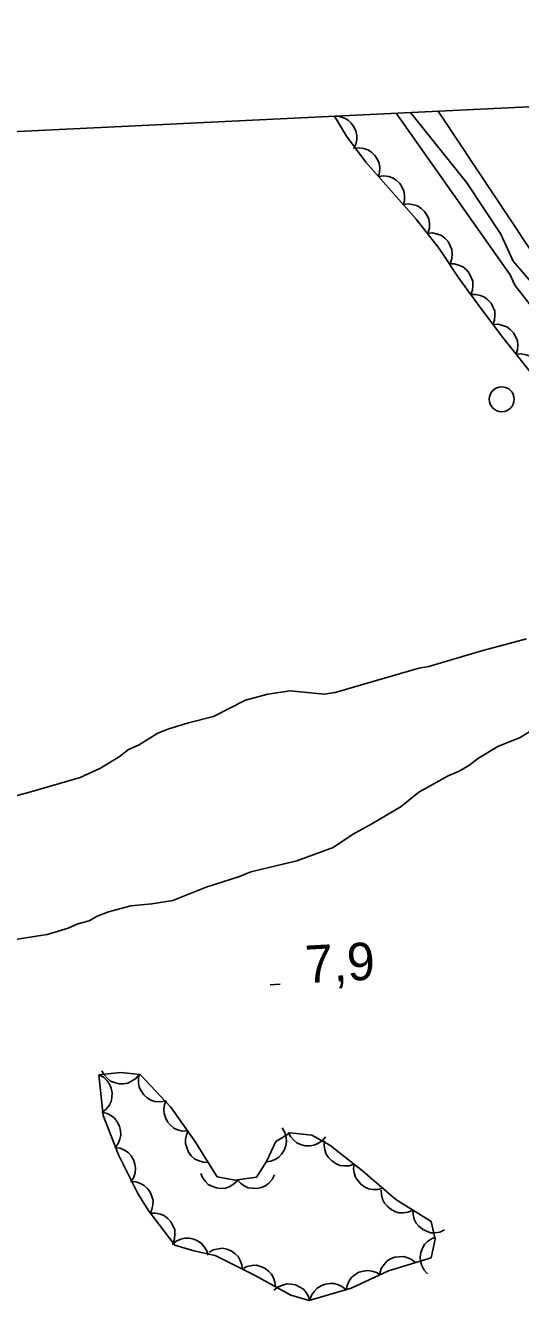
# Model space of a CAD drawing. Extents: x 336540 to 340074, y 5572036 to 5573747.
# Drawn here: x 338076.7 to 338116.3, y 5573537.8 to 5573640.3 of the extents above; entities that cross this region are included whole.
import ezdxf

# ---------------------------------------------------------------- set-up
doc = ezdxf.new("R2010")
doc.units = 0
for name, color, linetype in [('Niveau 2', 7, 'Continuous'), ('Niveau 21', 7, 'Continuous'), ('Niveau 3', 7, 'Continuous'), ('Niveau 36', 7, 'Continuous'), ('Niveau 4', 7, 'Continuous'), ('Niveau 44', 7, 'Continuous'), ('Niveau 60', 7, 'Continuous')]:
    doc.layers.add(name, color=color, linetype=linetype)

msp = doc.modelspace()

# ---------------------------------------------------------------- linework, layer by layer
at = {"layer": 'Niveau 2'}
for points in [[(338107.51, 5573633.32), (338112.04, 5573627.68), (338114.76, 5573623.58), (338115.75, 5573621.41), (338119.52, 5573617.02), (338122.13, 5573612.41), (338128.1, 5573604.73), (338130.16, 5573600.77), (338133.8, 5573596.21), (338140.08, 5573585.67), (338145.93, 5573574.08), (338148.01, 5573569.27), (338148.67, 5573566.77), (338151.96, 5573558.45), (338154.03, 5573554.64), (338155.95, 5573549.98), (338158.23, 5573541.95), (338162.9, 5573529.98), (338164.96, 5573523.13), (338167.67, 5573516.14), (338170.51, 5573506.95), (338175.82, 5573492.46), (338175.88, 5573491.27), (338178.98, 5573483.64)], [(338074.46, 5573578.25), (338076.92, 5573578.88), (338081.06, 5573580.1), (338082.62, 5573580.81), (338084.17, 5573581.75), (338084.94, 5573582.33), (338085.72, 5573582.69), (338087.28, 5573583.63), (338088.17, 5573583.99), (338089.73, 5573584.47), (338091.75, 5573584.97), (338094.3, 5573586.27), (338096.09, 5573586.76), (338097.89, 5573587.03), (338100.59, 5573586.76), (338101.49, 5573586.89), (338108.19, 5573588.85), (338108.98, 5573588.98), (338113.11, 5573590.2), (338116.8, 5573591.19)], [(338117.08, 5573583.76), (338116.31, 5573583.29), (338114.52, 5573582.57), (338112.97, 5573581.64), (338112.19, 5573581.05), (338111.42, 5573580.59), (338110.53, 5573580.23), (338108.19, 5573578.93), (338106.76, 5573577.77), (338104.43, 5573576.37), (338102.87, 5573575.54), (338101.32, 5573574.49), (338098.42, 5573573.41), (338094.73, 5573572.53), (338093.83, 5573572.17), (338091.15, 5573571.32), (338088.48, 5573570.24), (338086.8, 5573569.98), (338085.11, 5573569.83), (338083.32, 5573569.33), (338082.43, 5573568.98), (338081.77, 5573568.62), (338080.87, 5573568.38), (338080.09, 5573568.02), (338078.42, 5573567.53), (338075.84, 5573567.13)]]:
    msp.add_lwpolyline(points, dxfattribs=at)
at = {"layer": 'Niveau 21'}
msp.add_lwpolyline([(338222.82, 5573412.38), (338213.5, 5573426.25), (338210.5, 5573430.87), (338201.12, 5573446.24), (338190.35, 5573462.97), (338188.48, 5573466.16), (338186, 5573470.83), (338181.08, 5573480.65), (338179.67, 5573483.69), (338178.91, 5573485.56), (338177.11, 5573490.54), (338176.04, 5573493.77), (338169.24, 5573515.8), (338165.19, 5573525.42), (338158.04, 5573545.63), (338153.76, 5573557.28), (338150.21, 5573566.2), (338147.36, 5573572.52), (338139.63, 5573588.32), (338136.81, 5573593.51), (338134.25, 5573597.47), (338126.41, 5573608.67), (338118.6, 5573620.1), (338109.73, 5573633.42)], dxfattribs=at)
at = {"layer": 'Niveau 3'}
msp.add_line((338096.28, 5573563.51), (338097.08, 5573563.56), dxfattribs=at)
at = {"layer": 'Niveau 36'}
msp.add_circle((338114.82, 5573610.36), 1, dxfattribs=at)
at = {"layer": 'Niveau 4'}
msp.add_lwpolyline([(338106.36, 5573633.26), (338115.5, 5573620.32), (338115.88, 5573619.49), (338117.3, 5573617.68), (338119.83, 5573614.06), (338126.12, 5573605.69), (338131.56, 5573597.28), (338134.65, 5573592.31), (338141.98, 5573579.59), (338143.27, 5573577.09), (338144.72, 5573574.62), (338147, 5573569.11), (338147.55, 5573567.95), (338150.59, 5573560.28), (338153.71, 5573550.75), (338156.58, 5573543.42), (338157.73, 5573539.89), (338160.81, 5573531.38)], dxfattribs=at)
at = {"layer": 'Niveau 44'}
for points in [[(338101.42, 5573633.02), (338102.39, 5573631.43), (338103.93, 5573629.34), (338107.98, 5573624.78), (338109.82, 5573622.42), (338111.4, 5573620.06), (338113.13, 5573617.67), (338114.92, 5573615.3), (338118.96, 5573610.22)], [(338101.42, 5573633.02), (338101.84, 5573633), (338102.22, 5573632.86), (338102.51, 5573632.71), (338102.77, 5573632.47), (338102.99, 5573632.17), (338103.13, 5573631.82), (338103.22, 5573631.5), (338103.21, 5573631.15), (338103.13, 5573630.79), (338102.98, 5573630.46)], [(338102.96, 5573630.43), (338103.38, 5573630.49), (338103.78, 5573630.42), (338104.09, 5573630.32), (338104.39, 5573630.13), (338104.65, 5573629.87), (338104.86, 5573629.55), (338105, 5573629.26), (338105.05, 5573628.91), (338105.04, 5573628.54), (338104.95, 5573628.19)], [(338104.95, 5573628.19), (338105.37, 5573628.24), (338105.77, 5573628.18), (338106.08, 5573628.08), (338106.38, 5573627.89), (338106.65, 5573627.63), (338106.85, 5573627.31), (338106.99, 5573627.01), (338107.04, 5573626.66), (338107.03, 5573626.29), (338106.95, 5573625.94)], [(338106.95, 5573625.94), (338107.36, 5573626), (338107.76, 5573625.93), (338108.08, 5573625.84), (338108.37, 5573625.64), (338108.64, 5573625.39), (338108.84, 5573625.06), (338108.98, 5573624.77), (338109.03, 5573624.42), (338109.03, 5573624.05), (338108.94, 5573623.7)], [(338108.87, 5573623.64), (338109.28, 5573623.67), (338109.68, 5573623.58), (338109.99, 5573623.46), (338110.27, 5573623.25), (338110.52, 5573622.98), (338110.7, 5573622.64), (338110.83, 5573622.34), (338110.85, 5573621.99), (338110.82, 5573621.62), (338110.71, 5573621.28)], [(338110.58, 5573621.19), (338111, 5573621.2), (338111.4, 5573621.09), (338111.7, 5573620.97), (338111.97, 5573620.74), (338112.21, 5573620.46), (338112.38, 5573620.12), (338112.5, 5573619.81), (338112.51, 5573619.46), (338112.47, 5573619.09), (338112.34, 5573618.76)], [(338112.32, 5573618.74), (338112.74, 5573618.76), (338113.13, 5573618.66), (338113.44, 5573618.54), (338113.72, 5573618.33), (338113.97, 5573618.05), (338114.14, 5573617.71), (338114.26, 5573617.41), (338114.28, 5573617.06), (338114.25, 5573616.69), (338114.13, 5573616.35)], [(338114.1, 5573616.33), (338114.52, 5573616.36), (338114.92, 5573616.27), (338115.23, 5573616.16), (338115.51, 5573615.95), (338115.76, 5573615.68), (338115.95, 5573615.34), (338116.08, 5573615.04), (338116.11, 5573614.69), (338116.08, 5573614.32), (338115.97, 5573613.98)], [(338115.97, 5573613.98), (338116.39, 5573614.01), (338116.79, 5573613.92), (338117.1, 5573613.81), (338117.38, 5573613.6), (338117.63, 5573613.33), (338117.82, 5573612.99), (338117.94, 5573612.69), (338117.97, 5573612.34), (338117.95, 5573611.97), (338117.84, 5573611.63)], [(338082.56, 5573556.3), (338082.9, 5573553.05), (338084.13, 5573549.9), (338085.68, 5573546.8), (338086.5, 5573545.45), (338088.63, 5573542.65), (338090.17, 5573542.2), (338091.88, 5573541.84), (338095.01, 5573540.25), (338097.92, 5573538.66), (338099.39, 5573538.23), (338102.77, 5573539.21), (338105.75, 5573540.6), (338109.17, 5573541.65), (338109.49, 5573543.13), (338109.16, 5573544.56), (338106.35, 5573546.32), (338103.67, 5573548.6), (338101.06, 5573550.67), (338099.61, 5573551.46), (338097.87, 5573551.66), (338096.73, 5573550.95), (338095.99, 5573549.36), (338095.19, 5573548.1), (338093.47, 5573547.86), (338092.04, 5573548.14), (338090.24, 5573550.99), (338088.33, 5573553.7), (338085.85, 5573556.32), (338084.29, 5573556.47), (338082.56, 5573556.3)], [(338082.56, 5573556.3), (338082.93, 5573556.1), (338083.22, 5573555.82), (338083.42, 5573555.55), (338083.54, 5573555.22), (338083.61, 5573554.86), (338083.59, 5573554.48), (338083.53, 5573554.16), (338083.37, 5573553.84), (338083.15, 5573553.55), (338082.87, 5573553.32)], [(338085.79, 5573556.33), (338085.52, 5573556), (338085.18, 5573555.78), (338084.88, 5573555.64), (338084.54, 5573555.58), (338084.17, 5573555.58), (338083.8, 5573555.68), (338083.49, 5573555.8), (338083.22, 5573556.02), (338082.97, 5573556.3), (338082.8, 5573556.61)], [(338087.87, 5573554.19), (338087.46, 5573554.12), (338087.05, 5573554.17), (338086.73, 5573554.26), (338086.43, 5573554.45), (338086.16, 5573554.69), (338085.94, 5573555.01), (338085.79, 5573555.3), (338085.73, 5573555.64), (338085.73, 5573556.02), (338085.81, 5573556.37)], [(338089.67, 5573551.8), (338089.25, 5573551.79), (338088.86, 5573551.9), (338088.56, 5573552.03), (338088.29, 5573552.26), (338088.05, 5573552.54), (338087.89, 5573552.89), (338087.78, 5573553.19), (338087.77, 5573553.55), (338087.82, 5573553.91), (338087.94, 5573554.25)], [(338082.8, 5573553.3), (338083.21, 5573553.21), (338083.56, 5573553.01), (338083.83, 5573552.81), (338084.03, 5573552.52), (338084.2, 5573552.19), (338084.28, 5573551.82), (338084.31, 5573551.49), (338084.23, 5573551.15), (338084.1, 5573550.8), (338083.89, 5573550.5)], [(338097.24, 5573552.04), (338097.45, 5573551.68), (338097.55, 5573551.29), (338097.59, 5573550.96), (338097.53, 5573550.61), (338097.4, 5573550.26), (338097.18, 5573549.95), (338096.97, 5573549.7), (338096.67, 5573549.52), (338096.33, 5573549.38), (338095.97, 5573549.32)], [(338091.31, 5573549.29), (338090.9, 5573549.3), (338090.51, 5573549.43), (338090.22, 5573549.58), (338089.96, 5573549.82), (338089.73, 5573550.11), (338089.59, 5573550.47), (338089.49, 5573550.78), (338089.5, 5573551.13), (338089.57, 5573551.5), (338089.71, 5573551.83)], [(338100.71, 5573551.33), (338100.44, 5573551.02), (338100.09, 5573550.8), (338099.79, 5573550.66), (338099.45, 5573550.61), (338099.08, 5573550.62), (338098.71, 5573550.73), (338098.41, 5573550.85), (338098.14, 5573551.08), (338097.9, 5573551.36), (338097.73, 5573551.68)], [(338102.98, 5573549.14), (338102.59, 5573549.02), (338102.18, 5573549.01), (338101.85, 5573549.05), (338101.53, 5573549.2), (338101.22, 5573549.4), (338100.96, 5573549.68), (338100.77, 5573549.95), (338100.66, 5573550.28), (338100.61, 5573550.65), (338100.63, 5573551.01)], [(338083.84, 5573550.48), (338084.25, 5573550.43), (338084.62, 5573550.26), (338084.9, 5573550.08), (338085.14, 5573549.82), (338085.33, 5573549.5), (338085.44, 5573549.14), (338085.5, 5573548.82), (338085.46, 5573548.47), (338085.36, 5573548.11), (338085.18, 5573547.8)], [(338105.29, 5573547.22), (338104.89, 5573547.11), (338104.48, 5573547.12), (338104.15, 5573547.17), (338103.84, 5573547.32), (338103.53, 5573547.54), (338103.29, 5573547.83), (338103.11, 5573548.1), (338103.01, 5573548.44), (338102.96, 5573548.81), (338103, 5573549.17)], [(338093.65, 5573547.82), (338093.35, 5573547.53), (338093, 5573547.34), (338092.69, 5573547.22), (338092.33, 5573547.2), (338091.97, 5573547.24), (338091.61, 5573547.38), (338091.32, 5573547.52), (338091.07, 5573547.77), (338090.85, 5573548.07), (338090.71, 5573548.4)], [(338096.62, 5573548.3), (338096.44, 5573547.93), (338096.16, 5573547.63), (338095.91, 5573547.42), (338095.58, 5573547.28), (338095.22, 5573547.2), (338094.84, 5573547.21), (338094.52, 5573547.25), (338094.2, 5573547.41), (338093.89, 5573547.62), (338093.65, 5573547.89)], [(338085.1, 5573547.75), (338085.52, 5573547.73), (338085.9, 5573547.6), (338086.19, 5573547.44), (338086.45, 5573547.2), (338086.67, 5573546.9), (338086.81, 5573546.55), (338086.9, 5573546.23), (338086.88, 5573545.88), (338086.81, 5573545.52), (338086.66, 5573545.19)], [(338107.71, 5573545.47), (338107.33, 5573545.3), (338106.93, 5573545.25), (338106.59, 5573545.25), (338106.26, 5573545.36), (338105.93, 5573545.53), (338105.64, 5573545.78), (338105.42, 5573546.02), (338105.28, 5573546.34), (338105.18, 5573546.7), (338105.17, 5573547.06)], [(338086.68, 5573545.21), (338087.1, 5573545.23), (338087.5, 5573545.13), (338087.8, 5573545.01), (338088.08, 5573544.8), (338088.33, 5573544.52), (338088.51, 5573544.18), (338088.63, 5573543.88), (338088.65, 5573543.53), (338088.62, 5573543.16), (338088.5, 5573542.82)], [(338110.25, 5573543.88), (338109.87, 5573543.71), (338109.47, 5573543.66), (338109.14, 5573543.66), (338108.8, 5573543.77), (338108.47, 5573543.93), (338108.19, 5573544.19), (338107.97, 5573544.43), (338107.82, 5573544.75), (338107.72, 5573545.11), (338107.71, 5573545.47)], [(338088.43, 5573542.71), (338088.75, 5573542.98), (338089.12, 5573543.13), (338089.44, 5573543.22), (338089.79, 5573543.21), (338090.16, 5573543.14), (338090.5, 5573542.97), (338090.78, 5573542.8), (338091, 5573542.53), (338091.19, 5573542.21), (338091.31, 5573541.87)], [(338108.89, 5573540.37), (338108.6, 5573540.67), (338108.42, 5573541.04), (338108.31, 5573541.35), (338108.3, 5573541.7), (338108.34, 5573542.07), (338108.49, 5573542.42), (338108.64, 5573542.71), (338108.89, 5573542.96), (338109.19, 5573543.17), (338109.53, 5573543.3)], [(338091.38, 5573542.1), (338091.74, 5573542.3), (338092.14, 5573542.38), (338092.47, 5573542.41), (338092.81, 5573542.34), (338093.16, 5573542.2), (338093.46, 5573541.97), (338093.7, 5573541.75), (338093.88, 5573541.44), (338094.01, 5573541.09), (338094.05, 5573540.74)], [(338105.05, 5573540.39), (338105.17, 5573540.79), (338105.4, 5573541.12), (338105.62, 5573541.37), (338105.92, 5573541.56), (338106.26, 5573541.69), (338106.64, 5573541.74), (338106.97, 5573541.75), (338107.3, 5573541.65), (338107.64, 5573541.49), (338107.92, 5573541.27)], [(338094.07, 5573540.77), (338094.44, 5573540.96), (338094.84, 5573541.03), (338095.17, 5573541.05), (338095.51, 5573540.96), (338095.85, 5573540.81), (338096.15, 5573540.58), (338096.38, 5573540.35), (338096.55, 5573540.04), (338096.66, 5573539.69), (338096.7, 5573539.33)], [(338102.37, 5573539.02), (338102.43, 5573539.44), (338102.61, 5573539.8), (338102.8, 5573540.08), (338103.07, 5573540.3), (338103.39, 5573540.49), (338103.76, 5573540.59), (338104.08, 5573540.64), (338104.43, 5573540.59), (338104.78, 5573540.48), (338105.09, 5573540.29)], [(338096.58, 5573539.05), (338096.91, 5573539.32), (338097.28, 5573539.47), (338097.6, 5573539.56), (338097.95, 5573539.55), (338098.31, 5573539.48), (338098.66, 5573539.31), (338098.94, 5573539.14), (338099.16, 5573538.87), (338099.35, 5573538.55), (338099.46, 5573538.21)], [(338099.46, 5573538.25), (338099.59, 5573538.65), (338099.82, 5573538.98), (338100.05, 5573539.23), (338100.35, 5573539.41), (338100.69, 5573539.54), (338101.07, 5573539.58), (338101.4, 5573539.59), (338101.74, 5573539.48), (338102.07, 5573539.32), (338102.35, 5573539.09)]]:
    msp.add_lwpolyline(points, dxfattribs=at)
at = {"layer": 'Niveau 60'}
msp.add_lwpolyline([(339458.94, 5573698.73), (339531.5, 5572199.65), (336635.22, 5572059.46), (336562.66, 5573558.54), (339458.94, 5573698.73)], dxfattribs=at)

# ---------------------------------------------------------------- texts
at = {"layer": 'Niveau 3'}
msp.add_text('7,9    ', height=3, rotation=3.1182, dxfattribs=at).set_placement((338099.16, 5573563.63))

doc.saveas('drawing.dxf')
